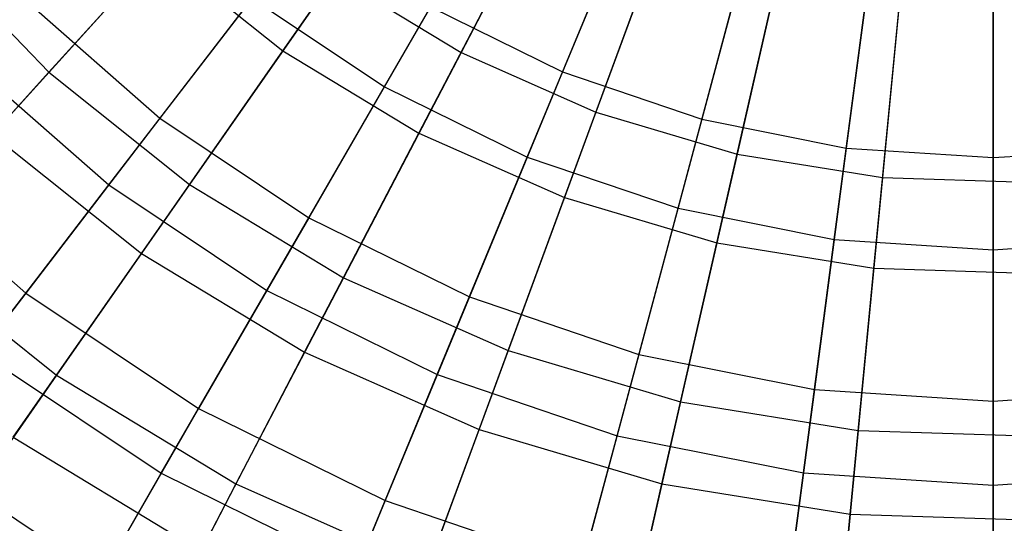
# Model space of a CAD drawing. Extents: x 0.2 to 40.1, y -6.7 to 6.7.
# Tile 300 of 516: x 20.5 to 21.5, y 2 to 2.5. Entities that reach past the tile are written whole.
import ezdxf

# ---------------------------------------------------------------- set-up
doc = ezdxf.new("R2010")
doc.units = 0
doc.header["$MEASUREMENT"] = 0
doc.layers.get('0').update_dxf_attribs({"color": 13, "linetype": 'CONTINUOUS'})

# ---------------------------------------------------------------- blocks, each defined once
blk = doc.blocks.new('SNOWBALL_XIV_PM3_STL')
at = {"color": 0}
for p, q in [((21.07041, 2.69269, 12.94778), (20.94762, 2.45733, 13.07074)), ((21.07041, 2.69269, 12.94778), (20.94762, 2.45733, 13.07074)), ((21.14501, 2.67537, 13.0275), (21.04677, 2.4382, 13.16283)), ((21.14501, 2.67537, 13.0275), (21.04677, 2.4382, 13.16283)), ((20.77356, 2.45895, 17.17579), (20.92225, 2.6721, 17.31014)), ((20.77356, 2.45895, 17.17579), (20.92225, 2.6721, 17.31014)), ((21.17096, 2.64818, 12.94778), (21.07928, 2.39905, 13.07074)), ((21.17096, 2.64818, 12.94778), (21.07928, 2.39905, 13.07074)), ((20.87284, 2.42384, 17.07134), (20.99795, 2.64053, 17.21834)), ((20.87284, 2.42384, 17.07134), (20.99795, 2.64053, 17.21834)), ((21.24934, 2.63996, 13.0275), (21.18289, 2.39199, 13.16283)), ((21.24934, 2.63996, 13.0275), (21.18289, 2.39199, 13.16283)), ((20.71193, 2.62174, 13.07074), (20.54504, 2.43798, 13.22556)), ((20.71193, 2.62174, 13.07074), (20.54504, 2.43798, 13.22556)), ((21.27638, 2.6169, 12.94778), (21.21731, 2.35809, 13.07074)), ((21.27638, 2.6169, 12.94778), (21.21731, 2.35809, 13.07074)), ((21.3574, 2.61847, 13.0275), (21.32389, 2.36394, 13.16283)), ((21.3574, 2.61847, 13.0275), (21.32389, 2.36394, 13.16283)), ((20.90644, 2.3784, 17.17579), (21.02665, 2.60881, 17.31014)), ((20.90644, 2.3784, 17.17579), (21.02665, 2.60881, 17.31014)), ((21.46733, 2.61126, 13.0275), (21.46733, 2.35454, 13.16283)), ((21.46733, 2.61126, 13.0275), (21.46733, 2.35454, 13.16283)), ((21.38493, 2.59935, 12.94778), (21.35944, 2.33511, 13.07074)), ((21.38493, 2.59935, 12.94778), (21.35944, 2.33511, 13.07074)), ((20.79832, 2.58164, 13.16283), (20.65353, 2.39295, 13.32912)), ((20.79832, 2.58164, 13.16283), (20.65353, 2.39295, 13.32912)), ((21.01233, 2.35505, 17.07134), (21.10809, 2.58622, 17.21834)), ((21.01233, 2.35505, 17.07134), (21.10809, 2.58622, 17.21834)), ((20.42275, 2.56426, 13.22556), (20.54504, 2.43798, 13.22556)), ((20.42275, 2.56426, 13.22556), (20.54504, 2.43798, 13.22556)), ((21.04853, 2.3155, 17.17579), (21.13828, 2.55939, 17.31014)), ((21.04853, 2.3155, 17.17579), (21.13828, 2.55939, 17.31014)), ((20.48986, 2.37721, 17.01035), (20.65207, 2.55583, 17.17579)), ((20.48986, 2.37721, 17.01035), (20.65207, 2.55583, 17.17579)), ((20.65207, 2.55583, 17.17579), (20.77356, 2.45895, 17.17579)), ((20.65207, 2.55583, 17.17579), (20.77356, 2.45895, 17.17579)), ((21.1596, 2.30506, 17.07134), (21.22437, 2.54675, 17.21834)), ((21.1596, 2.30506, 17.07134), (21.22437, 2.54675, 17.21834)), ((20.8245, 2.53197, 13.07074), (20.68248, 2.32838, 13.22556)), ((20.8245, 2.53197, 13.07074), (20.68248, 2.32838, 13.22556)), ((20.8245, 2.53197, 13.07074), (20.94762, 2.45733, 13.07074)), ((20.8245, 2.53197, 13.07074), (20.94762, 2.45733, 13.07074)), ((21.1975, 2.27129, 17.17579), (21.25532, 2.52466, 17.31014)), ((21.1975, 2.27129, 17.17579), (21.25532, 2.52466, 17.31014)), ((21.31214, 2.27471, 17.07134), (21.3448, 2.52279, 17.21834)), ((21.31214, 2.27471, 17.07134), (21.3448, 2.52279, 17.21834)), ((21.46733, 2.26454, 17.07134), (21.46733, 2.51476, 17.21834)), ((21.46733, 2.26454, 17.07134), (21.46733, 2.51476, 17.21834)), ((20.52205, 2.50825, 13.32912), (20.65353, 2.39295, 13.32912)), ((20.52205, 2.50825, 13.32912), (20.65353, 2.39295, 13.32912)), ((20.60355, 2.32782, 16.89428), (20.74353, 2.51024, 17.07134)), ((20.60355, 2.32782, 16.89428), (20.74353, 2.51024, 17.07134)), ((20.74353, 2.51024, 17.07134), (20.87284, 2.42384, 17.07134)), ((20.74353, 2.51024, 17.07134), (20.87284, 2.42384, 17.07134)), ((20.91784, 2.50178, 13.16283), (20.79892, 2.2958, 13.32912)), ((20.91784, 2.50178, 13.16283), (20.79892, 2.2958, 13.32912)), ((20.91784, 2.50178, 13.16283), (21.04677, 2.4382, 13.16283)), ((20.91784, 2.50178, 13.16283), (21.04677, 2.4382, 13.16283)), ((21.35089, 2.24649, 17.17579), (21.37585, 2.50517, 17.31014)), ((21.35089, 2.24649, 17.17579), (21.37585, 2.50517, 17.31014)), ((20.63552, 2.26105, 17.01035), (20.77356, 2.45895, 17.17579)), ((20.63552, 2.26105, 17.01035), (20.77356, 2.45895, 17.17579)), ((20.77356, 2.45895, 17.17579), (20.90644, 2.3784, 17.17579)), ((20.77356, 2.45895, 17.17579), (20.90644, 2.3784, 17.17579)), ((20.94762, 2.45733, 13.07074), (20.83281, 2.23725, 13.22556)), ((20.94762, 2.45733, 13.07074), (20.83281, 2.23725, 13.22556)), ((20.94762, 2.45733, 13.07074), (21.07928, 2.39905, 13.07074)), ((20.94762, 2.45733, 13.07074), (21.07928, 2.39905, 13.07074)), ((20.46401, 2.4502, 16.89428), (20.60355, 2.32782, 16.89428)), ((20.46401, 2.4502, 16.89428), (20.60355, 2.32782, 16.89428)), ((20.54504, 2.43798, 13.22556), (20.3923, 2.2698, 13.40989)), ((20.54504, 2.43798, 13.22556), (20.3923, 2.2698, 13.40989)), ((20.54504, 2.43798, 13.22556), (20.68248, 2.32838, 13.22556)), ((20.54504, 2.43798, 13.22556), (20.68248, 2.32838, 13.22556)), ((21.04677, 2.4382, 13.16283), (20.95575, 2.21846, 13.32912)), ((21.04677, 2.4382, 13.16283), (20.95575, 2.21846, 13.32912)), ((21.04677, 2.4382, 13.16283), (21.18289, 2.39199, 13.16283)), ((21.04677, 2.4382, 13.16283), (21.18289, 2.39199, 13.16283)), ((20.75787, 2.22471, 16.89428), (20.87284, 2.42384, 17.07134)), ((20.75787, 2.22471, 16.89428), (20.87284, 2.42384, 17.07134)), ((20.87284, 2.42384, 17.07134), (21.01233, 2.35505, 17.07134)), ((20.87284, 2.42384, 17.07134), (21.01233, 2.35505, 17.07134)), ((21.07928, 2.39905, 13.07074), (20.99355, 2.16609, 13.22556)), ((21.07928, 2.39905, 13.07074), (20.99355, 2.16609, 13.22556)), ((21.07928, 2.39905, 13.07074), (21.21731, 2.35809, 13.07074)), ((21.07928, 2.39905, 13.07074), (21.21731, 2.35809, 13.07074)), ((20.65353, 2.39295, 13.32912), (20.52249, 2.22218, 13.52376)), ((20.65353, 2.39295, 13.32912), (20.52249, 2.22218, 13.52376)), ((20.65353, 2.39295, 13.32912), (20.79892, 2.2958, 13.32912)), ((20.65353, 2.39295, 13.32912), (20.79892, 2.2958, 13.32912)), ((21.18289, 2.39199, 13.16283), (21.12134, 2.16225, 13.32912)), ((21.18289, 2.39199, 13.16283), (21.12134, 2.16225, 13.32912)), ((21.18289, 2.39199, 13.16283), (21.32389, 2.36394, 13.16283)), ((21.18289, 2.39199, 13.16283), (21.32389, 2.36394, 13.16283)), ((20.48986, 2.37721, 17.01035), (20.63552, 2.26105, 17.01035)), ((20.48986, 2.37721, 17.01035), (20.63552, 2.26105, 17.01035)), ((20.79484, 2.16447, 17.01035), (20.90644, 2.3784, 17.17579)), ((20.79484, 2.16447, 17.01035), (20.90644, 2.3784, 17.17579)), ((20.90644, 2.3784, 17.17579), (21.04853, 2.3155, 17.17579)), ((20.90644, 2.3784, 17.17579), (21.04853, 2.3155, 17.17579)), ((21.21731, 2.35809, 13.07074), (21.16207, 2.11608, 13.22556)), ((21.21731, 2.35809, 13.07074), (21.16207, 2.11608, 13.22556)), ((21.21731, 2.35809, 13.07074), (21.35944, 2.33511, 13.07074)), ((21.21731, 2.35809, 13.07074), (21.35944, 2.33511, 13.07074)), ((21.32389, 2.36394, 13.16283), (21.29284, 2.12814, 13.32912)), ((21.32389, 2.36394, 13.16283), (21.29284, 2.12814, 13.32912)), ((21.32389, 2.36394, 13.16283), (21.46733, 2.35454, 13.16283)), ((21.32389, 2.36394, 13.16283), (21.46733, 2.35454, 13.16283)), ((21.46733, 2.35454, 13.16283), (21.61078, 2.36394, 13.16283)), ((21.46733, 2.35454, 13.16283), (21.61078, 2.36394, 13.16283)), ((20.36985, 2.35604, 13.52376), (20.52249, 2.22218, 13.52376)), ((20.36985, 2.35604, 13.52376), (20.52249, 2.22218, 13.52376)), ((20.92434, 2.14262, 16.89428), (21.01233, 2.35505, 17.07134)), ((20.92434, 2.14262, 16.89428), (21.01233, 2.35505, 17.07134)), ((21.01233, 2.35505, 17.07134), (21.1596, 2.30506, 17.07134)), ((21.01233, 2.35505, 17.07134), (21.1596, 2.30506, 17.07134)), ((21.46733, 2.35454, 13.16283), (21.46733, 2.1167, 13.32912)), ((21.46733, 2.35454, 13.16283), (21.46733, 2.1167, 13.32912)), ((20.47811, 2.16434, 16.68994), (20.60355, 2.32782, 16.89428)), ((20.47811, 2.16434, 16.68994), (20.60355, 2.32782, 16.89428)), ((20.68248, 2.32838, 13.22556), (20.5525, 2.14204, 13.40989)), ((20.68248, 2.32838, 13.22556), (20.5525, 2.14204, 13.40989)), ((20.60355, 2.32782, 16.89428), (20.75787, 2.22471, 16.89428)), ((20.60355, 2.32782, 16.89428), (20.75787, 2.22471, 16.89428)), ((20.68248, 2.32838, 13.22556), (20.83281, 2.23725, 13.22556)), ((20.68248, 2.32838, 13.22556), (20.83281, 2.23725, 13.22556)), ((21.35944, 2.33511, 13.07074), (21.33561, 2.08802, 13.22556)), ((21.35944, 2.33511, 13.07074), (21.33561, 2.08802, 13.22556)), ((21.35944, 2.33511, 13.07074), (21.50335, 2.33049, 13.07074)), ((21.35944, 2.33511, 13.07074), (21.50335, 2.33049, 13.07074)), ((20.9652, 2.08906, 17.01035), (21.04853, 2.3155, 17.17579)), ((20.9652, 2.08906, 17.01035), (21.04853, 2.3155, 17.17579)), ((21.04853, 2.3155, 17.17579), (21.1975, 2.27129, 17.17579)), ((21.04853, 2.3155, 17.17579), (21.1975, 2.27129, 17.17579)), ((21.10009, 2.08295, 16.89428), (21.1596, 2.30506, 17.07134)), ((21.10009, 2.08295, 16.89428), (21.1596, 2.30506, 17.07134)), ((21.1596, 2.30506, 17.07134), (21.31214, 2.27471, 17.07134)), ((21.1596, 2.30506, 17.07134), (21.31214, 2.27471, 17.07134)), ((20.79892, 2.2958, 13.32912), (20.6913, 2.10939, 13.52376)), ((20.79892, 2.2958, 13.32912), (20.6913, 2.10939, 13.52376)), ((20.79892, 2.2958, 13.32912), (20.95575, 2.21846, 13.32912)), ((20.79892, 2.2958, 13.32912), (20.95575, 2.21846, 13.32912)), ((21.1438, 2.03605, 17.01035), (21.1975, 2.27129, 17.17579)), ((21.1438, 2.03605, 17.01035), (21.1975, 2.27129, 17.17579)), ((21.1975, 2.27129, 17.17579), (21.35089, 2.24649, 17.17579)), ((21.1975, 2.27129, 17.17579), (21.35089, 2.24649, 17.17579)), ((21.28213, 2.04675, 16.89428), (21.31214, 2.27471, 17.07134)), ((21.28213, 2.04675, 16.89428), (21.31214, 2.27471, 17.07134)), ((21.31214, 2.27471, 17.07134), (21.46733, 2.26454, 17.07134)), ((21.31214, 2.27471, 17.07134), (21.46733, 2.26454, 17.07134)), ((21.46733, 2.26454, 17.07134), (21.62253, 2.27471, 17.07134)), ((21.46733, 2.26454, 17.07134), (21.62253, 2.27471, 17.07134)), ((20.3923, 2.2698, 13.40989), (20.5525, 2.14204, 13.40989)), ((20.3923, 2.2698, 13.40989), (20.5525, 2.14204, 13.40989)), ((20.51023, 2.08145, 16.81634), (20.63552, 2.26105, 17.01035)), ((20.51023, 2.08145, 16.81634), (20.63552, 2.26105, 17.01035)), ((20.63552, 2.26105, 17.01035), (20.79484, 2.16447, 17.01035)), ((20.63552, 2.26105, 17.01035), (20.79484, 2.16447, 17.01035)), ((21.46733, 2.03461, 16.89428), (21.46733, 2.26454, 17.07134)), ((21.46733, 2.03461, 16.89428), (21.46733, 2.26454, 17.07134)), ((21.32772, 2.00632, 17.01035), (21.35089, 2.24649, 17.17579)), ((21.32772, 2.00632, 17.01035), (21.35089, 2.24649, 17.17579)), ((21.35089, 2.24649, 17.17579), (21.5062, 2.24151, 17.17579)), ((21.35089, 2.24649, 17.17579), (21.5062, 2.24151, 17.17579)), ((20.83281, 2.23725, 13.22556), (20.72772, 2.03583, 13.40989)), ((20.83281, 2.23725, 13.22556), (20.72772, 2.03583, 13.40989)), ((20.83281, 2.23725, 13.22556), (20.99355, 2.16609, 13.22556)), ((20.83281, 2.23725, 13.22556), (20.99355, 2.16609, 13.22556)), ((20.52249, 2.22218, 13.52376), (20.40725, 2.072, 13.74372)), ((20.52249, 2.22218, 13.52376), (20.40725, 2.072, 13.74372)), ((20.52249, 2.22218, 13.52376), (20.6913, 2.10939, 13.52376)), ((20.52249, 2.22218, 13.52376), (20.6913, 2.10939, 13.52376)), ((20.65484, 2.04625, 16.68994), (20.75787, 2.22471, 16.89428)), ((20.65484, 2.04625, 16.68994), (20.75787, 2.22471, 16.89428)), ((20.75787, 2.22471, 16.89428), (20.92434, 2.14262, 16.89428)), ((20.75787, 2.22471, 16.89428), (20.92434, 2.14262, 16.89428)), ((20.95575, 2.21846, 13.32912), (20.87338, 2.01959, 13.52376)), ((20.95575, 2.21846, 13.32912), (20.87338, 2.01959, 13.52376)), ((20.95575, 2.21846, 13.32912), (21.12134, 2.16225, 13.32912)), ((20.95575, 2.21846, 13.32912), (21.12134, 2.16225, 13.32912)), ((20.47811, 2.16434, 16.68994), (20.65484, 2.04625, 16.68994)), ((20.47811, 2.16434, 16.68994), (20.65484, 2.04625, 16.68994)), ((20.69355, 1.97032, 16.81634), (20.79484, 2.16447, 17.01035)), ((20.69355, 1.97032, 16.81634), (20.79484, 2.16447, 17.01035)), ((20.79484, 2.16447, 17.01035), (20.9652, 2.08906, 17.01035)), ((20.79484, 2.16447, 17.01035), (20.9652, 2.08906, 17.01035)), ((20.99355, 2.16609, 13.22556), (20.91509, 1.95289, 13.40989)), ((20.99355, 2.16609, 13.22556), (20.91509, 1.95289, 13.40989)), ((20.99355, 2.16609, 13.22556), (21.16207, 2.11608, 13.22556)), ((20.99355, 2.16609, 13.22556), (21.16207, 2.11608, 13.22556)), ((21.12134, 2.16225, 13.32912), (21.06563, 1.95433, 13.52376)), ((21.12134, 2.16225, 13.32912), (21.06563, 1.95433, 13.52376)), ((21.12134, 2.16225, 13.32912), (21.29284, 2.12814, 13.32912)), ((21.12134, 2.16225, 13.32912), (21.29284, 2.12814, 13.32912)), ((20.5525, 2.14204, 13.40989), (20.43656, 1.97583, 13.62088)), ((20.5525, 2.14204, 13.40989), (20.43656, 1.97583, 13.62088)), ((20.5525, 2.14204, 13.40989), (20.72772, 2.03583, 13.40989)), ((20.5525, 2.14204, 13.40989), (20.72772, 2.03583, 13.40989)), ((20.84548, 1.95224, 16.68994), (20.92434, 2.14262, 16.89428)), ((20.84548, 1.95224, 16.68994), (20.92434, 2.14262, 16.89428)), ((20.92434, 2.14262, 16.89428), (21.10009, 2.08295, 16.89428)), ((20.92434, 2.14262, 16.89428), (21.10009, 2.08295, 16.89428)), ((21.29284, 2.12814, 13.32912), (21.26475, 1.91473, 13.52376)), ((21.29284, 2.12814, 13.32912), (21.26475, 1.91473, 13.52376)), ((21.29284, 2.12814, 13.32912), (21.46733, 2.1167, 13.32912)), ((21.29284, 2.12814, 13.32912), (21.46733, 2.1167, 13.32912)), ((21.46733, 2.1167, 13.32912), (21.64182, 2.12814, 13.32912)), ((21.46733, 2.1167, 13.32912), (21.64182, 2.12814, 13.32912)), ((21.16207, 2.11608, 13.22556), (21.11152, 1.89459, 13.40989)), ((21.16207, 2.11608, 13.22556), (21.11152, 1.89459, 13.40989)), ((21.16207, 2.11608, 13.22556), (21.33561, 2.08802, 13.22556)), ((21.16207, 2.11608, 13.22556), (21.33561, 2.08802, 13.22556)), ((21.46733, 2.1167, 13.32912), (21.46733, 1.90145, 13.52376)), ((21.46733, 2.1167, 13.32912), (21.46733, 1.90145, 13.52376)), ((20.6913, 2.10939, 13.52376), (20.59665, 1.94545, 13.74372)), ((20.6913, 2.10939, 13.52376), (20.59665, 1.94545, 13.74372)), ((20.6913, 2.10939, 13.52376), (20.87338, 2.01959, 13.52376)), ((20.6913, 2.10939, 13.52376), (20.87338, 2.01959, 13.52376)), ((20.88957, 1.88355, 16.81634), (20.9652, 2.08906, 17.01035)), ((20.88957, 1.88355, 16.81634), (20.9652, 2.08906, 17.01035)), ((20.9652, 2.08906, 17.01035), (21.1438, 2.03605, 17.01035)), ((20.9652, 2.08906, 17.01035), (21.1438, 2.03605, 17.01035)), ((21.33561, 2.08802, 13.22556), (21.31379, 1.86188, 13.40989)), ((21.33561, 2.08802, 13.22556), (21.31379, 1.86188, 13.40989)), ((21.33561, 2.08802, 13.22556), (21.5113, 2.08239, 13.22556)), ((21.33561, 2.08802, 13.22556), (21.5113, 2.08239, 13.22556)), ((20.51023, 2.08145, 16.81634), (20.69355, 1.97032, 16.81634)), ((20.51023, 2.08145, 16.81634), (20.69355, 1.97032, 16.81634)), ((21.04676, 1.88391, 16.68994), (21.10009, 2.08295, 16.89428)), ((21.04676, 1.88391, 16.68994), (21.10009, 2.08295, 16.89428)), ((21.10009, 2.08295, 16.89428), (21.28213, 2.04675, 16.89428)), ((21.10009, 2.08295, 16.89428), (21.28213, 2.04675, 16.89428)), ((20.40725, 2.072, 13.74372), (20.59665, 1.94545, 13.74372)), ((20.40725, 2.072, 13.74372), (20.59665, 1.94545, 13.74372)), ((20.56535, 1.89125, 16.4615), (20.65484, 2.04625, 16.68994)), ((20.56535, 1.89125, 16.4615), (20.65484, 2.04625, 16.68994)), ((20.65484, 2.04625, 16.68994), (20.84548, 1.95224, 16.68994)), ((20.65484, 2.04625, 16.68994), (20.84548, 1.95224, 16.68994)), ((21.25523, 1.84244, 16.68994), (21.28213, 2.04675, 16.89428)), ((21.25523, 1.84244, 16.68994), (21.28213, 2.04675, 16.89428)), ((21.28213, 2.04675, 16.89428), (21.46733, 2.03461, 16.89428)), ((21.28213, 2.04675, 16.89428), (21.46733, 2.03461, 16.89428)), ((21.46733, 2.03461, 16.89428), (21.65254, 2.04675, 16.89428)), ((21.46733, 2.03461, 16.89428), (21.65254, 2.04675, 16.89428)), ((20.72772, 2.03583, 13.40989), (20.63398, 1.85615, 13.62088)), ((20.72772, 2.03583, 13.40989), (20.63398, 1.85615, 13.62088)), ((20.72772, 2.03583, 13.40989), (20.91509, 1.95289, 13.40989)), ((20.72772, 2.03583, 13.40989), (20.91509, 1.95289, 13.40989)), ((21.09508, 1.82256, 16.81634), (21.1438, 2.03605, 17.01035)), ((21.09508, 1.82256, 16.81634), (21.1438, 2.03605, 17.01035)), ((21.1438, 2.03605, 17.01035), (21.32772, 2.00632, 17.01035)), ((21.1438, 2.03605, 17.01035), (21.32772, 2.00632, 17.01035)), ((21.46733, 1.82854, 16.68994), (21.46733, 2.03461, 16.89428)), ((21.46733, 1.82854, 16.68994), (21.46733, 2.03461, 16.89428)), ((20.87338, 2.01959, 13.52376), (20.80094, 1.8447, 13.74372)), ((20.87338, 2.01959, 13.52376), (20.80094, 1.8447, 13.74372)), ((20.87338, 2.01959, 13.52376), (21.06563, 1.95433, 13.52376)), ((20.87338, 2.01959, 13.52376), (21.06563, 1.95433, 13.52376)), ((21.3067, 1.78834, 16.81634), (21.32772, 2.00632, 17.01035)), ((21.3067, 1.78834, 16.81634), (21.32772, 2.00632, 17.01035)), ((21.32772, 2.00632, 17.01035), (21.51393, 2.00034, 17.01035)), ((21.32772, 2.00632, 17.01035), (21.51393, 2.00034, 17.01035))]:
    blk.add_line(p, q, dxfattribs=at)
blk = doc.blocks.new('GRUPUJ_1')
at = {"color": 0}
blk.add_blockref('SNOWBALL_XIV_PM3_STL', (-0.20617, 6.65964, -0.51186), dxfattribs=at)

msp = doc.modelspace()

# ---------------------------------------------------------------- block references
at = {"color": 0}
msp.add_blockref('GRUPUJ_1', (0.20617, -6.65964, 0.51186), dxfattribs=at)

doc.saveas('drawing.dxf')
